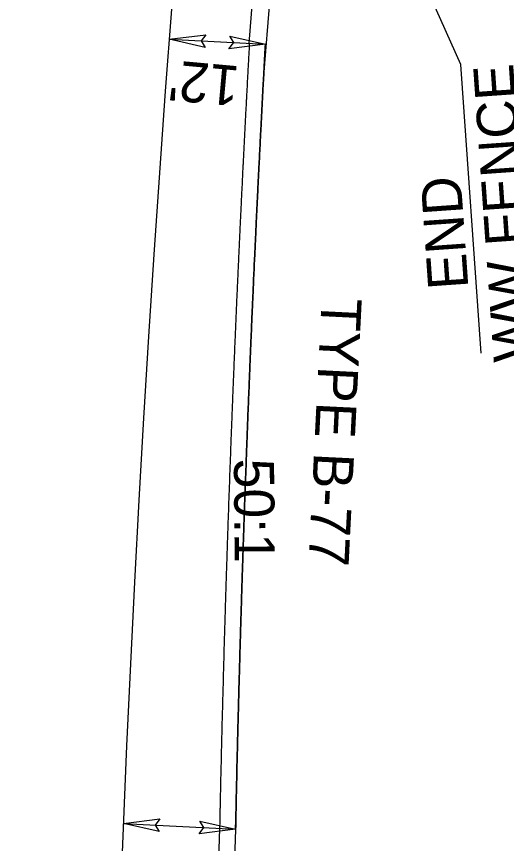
# Model space of a CAD drawing. Extents: x 2389099 to 2405615, y 552200 to 573532.
# Drawn here: x 2400187.8 to 2400248.8, y 568149.3 to 568252.4 of the extents above; entities that cross this region are included whole.
import ezdxf

# ---------------------------------------------------------------- set-up
doc = ezdxf.new("R2010")
doc.units = 0
for name, color, linetype in [('Prop Conc Expressway Gutter', 7, 'Continuous'), ('Prop Dimension', 7, 'Continuous'), ('Prop Dimension Text', 7, 'Continuous'), ('Prop DSN Text', 7, 'Continuous'), ('Prop EOT', 7, 'Continuous'), ('Prop Guardrail', 7, 'Continuous'), ('Prop Horizontal Alignment', 7, 'Continuous')]:
    doc.layers.add(name, color=color, linetype=linetype)

msp = doc.modelspace()

# ---------------------------------------------------------------- linework, layer by layer
at = {"layer": 'Prop Conc Expressway Gutter'}
msp.add_lwpolyline([(2400216.81, 568249.06), (2400217.48, 568258.06), (2400218.24, 568267.82)], dxfattribs=at)
msp.add_arc((2403051.7, 568034.46), 2841, 177.6458, 180.94658, dxfattribs=at)
for points in [[(2400216.81, 568249.06), (2400216.78, 568248.4), (2400216.74, 568247.74), (2400216.71, 568247.08), (2400216.67, 568246.42), (2400216.63, 568245.76), (2400216.6, 568245.1), (2400216.56, 568244.43), (2400216.53, 568243.77), (2400216.49, 568243.11), (2400216.46, 568242.45), (2400216.42, 568241.79), (2400216.39, 568241.12), (2400216.35, 568240.47), (2400216.32, 568239.8), (2400216.28, 568239.14), (2400216.25, 568238.48), (2400216.22, 568237.81), (2400216.18, 568237.16), (2400216.15, 568236.49), (2400216.12, 568235.84), (2400216.08, 568235.17), (2400216.05, 568234.51), (2400216.02, 568233.85), (2400215.98, 568233.18), (2400215.95, 568232.53), (2400215.92, 568231.86), (2400215.89, 568231.2), (2400215.85, 568230.54), (2400215.82, 568229.88), (2400215.79, 568229.22), (2400215.76, 568228.55), (2400215.73, 568227.89), (2400215.69, 568227.23), (2400215.66, 568226.57), (2400215.63, 568225.91), (2400215.6, 568225.25), (2400215.57, 568224.58), (2400215.54, 568223.92), (2400215.51, 568223.26), (2400215.48, 568222.6), (2400215.45, 568221.94), (2400215.42, 568221.27), (2400215.39, 568220.62), (2400215.36, 568219.95), (2400215.33, 568219.29), (2400215.3, 568218.63), (2400215.27, 568217.96), (2400215.24, 568217.31), (2400215.21, 568216.64), (2400215.18, 568215.99), (2400215.15, 568215.32), (2400215.12, 568214.65), (2400215.1, 568214), (2400215.07, 568213.33), (2400215.04, 568212.68), (2400215.01, 568212.01), (2400214.98, 568211.35), (2400214.96, 568210.69), (2400214.93, 568210.03), (2400214.9, 568209.37), (2400214.87, 568208.7), (2400214.85, 568208.04), (2400214.82, 568207.38), (2400214.79, 568206.72), (2400214.77, 568206.05), (2400214.74, 568205.4), (2400214.71, 568204.73), (2400214.69, 568204.07), (2400214.66, 568203.41), (2400214.64, 568202.74), (2400214.61, 568202.09), (2400214.58, 568201.42), (2400214.56, 568200.77), (2400214.53, 568200.1)], [(2400214.53, 568200.1), (2400214.51, 568199.43), (2400214.48, 568198.78), (2400214.46, 568198.11), (2400214.44, 568197.45), (2400214.41, 568196.79), (2400214.39, 568196.13), (2400214.36, 568195.47), (2400214.34, 568194.8), (2400214.32, 568194.14), (2400214.29, 568193.48), (2400214.27, 568192.82), (2400214.24, 568192.16), (2400214.22, 568191.5), (2400214.2, 568190.83), (2400214.18, 568190.17), (2400214.15, 568189.51), (2400214.13, 568188.84), (2400214.11, 568188.19), (2400214.09, 568187.52), (2400214.06, 568186.87), (2400214.04, 568186.2), (2400214.02, 568185.54), (2400214, 568184.88), (2400213.98, 568184.21), (2400213.96, 568183.55), (2400213.93, 568182.89), (2400213.91, 568182.23), (2400213.89, 568181.57), (2400213.87, 568180.91), (2400213.85, 568180.24), (2400213.83, 568179.58), (2400213.81, 568178.92), (2400213.79, 568178.26), (2400213.77, 568177.6), (2400213.75, 568176.93), (2400213.73, 568176.28), (2400213.71, 568175.61), (2400213.69, 568174.94), (2400213.67, 568174.29), (2400213.65, 568173.62), (2400213.64, 568172.97), (2400213.62, 568172.3), (2400213.6, 568171.64), (2400213.58, 568170.98), (2400213.56, 568170.31), (2400213.54, 568169.65), (2400213.53, 568168.99), (2400213.51, 568168.33), (2400213.49, 568167.67), (2400213.47, 568167.01), (2400213.46, 568166.34), (2400213.44, 568165.68), (2400213.42, 568165.02), (2400213.4, 568164.35), (2400213.39, 568163.7), (2400213.37, 568163.03), (2400213.35, 568162.38), (2400213.34, 568161.71), (2400213.32, 568161.05), (2400213.31, 568160.39), (2400213.29, 568159.72), (2400213.28, 568159.06), (2400213.26, 568158.4), (2400213.24, 568157.74), (2400213.23, 568157.08), (2400213.21, 568156.42), (2400213.2, 568155.75), (2400213.18, 568155.09), (2400213.17, 568154.43), (2400213.16, 568153.76), (2400213.14, 568153.11), (2400213.13, 568152.44), (2400213.1, 568151.12)]]:
    msp.add_spline(points, degree=3, dxfattribs=at)
at = {"layer": 'Prop Dimension'}
for p, q in [((2400206.84, 568249.57), (2400218.83, 568248.96)), ((2400201.12, 568151.79), (2400215.1, 568151.08))]:
    msp.add_line(p, q, dxfattribs=at)
for points in [[(2400211.3, 568248.56), (2400206.84, 568249.57), (2400211.4, 568250.14), (2400210.79, 568249.37)], [(2400214.38, 568249.96), (2400218.83, 568248.96), (2400214.27, 568248.39), (2400214.89, 568249.16)], [(2400205.57, 568150.79), (2400201.12, 568151.79), (2400205.68, 568152.36), (2400205.06, 568151.59)], [(2400210.64, 568152.08), (2400215.1, 568151.08), (2400210.54, 568150.51), (2400211.15, 568151.28)]]:
    msp.add_lwpolyline(points, close=True, dxfattribs=at)
at = {"layer": 'Prop DSN Text'}
for p, q in [((2400243.18, 568246.41), (2400222.45, 568292.56)), ((2400245.7, 568210.42), (2400243.18, 568246.41))]:
    msp.add_line(p, q, dxfattribs=at)
at = {"layer": 'Prop EOT'}
for radius, start in [(2923, 119.41161), (2877, 119.41161), (2947, 148.75529), (2853, 154.68245), (2839, 177.6458)]:
    msp.add_arc((2403051.7, 568034.46), radius, start, 180.94658, dxfattribs=at)
for points in [[(2400218.81, 568248.95), (2400218.77, 568248.29), (2400218.74, 568247.63), (2400218.7, 568246.97), (2400218.67, 568246.31), (2400218.63, 568245.65), (2400218.6, 568244.99), (2400218.56, 568244.33), (2400218.52, 568243.66), (2400218.49, 568243.01), (2400218.45, 568242.34), (2400218.42, 568241.68), (2400218.38, 568241.02), (2400218.35, 568240.36), (2400218.32, 568239.7), (2400218.28, 568239.03), (2400218.25, 568238.38), (2400218.21, 568237.71), (2400218.18, 568237.06), (2400218.15, 568236.39), (2400218.11, 568235.74), (2400218.08, 568235.07), (2400218.05, 568234.41), (2400218.01, 568233.75), (2400217.98, 568233.08), (2400217.95, 568232.43), (2400217.91, 568231.76), (2400217.88, 568231.11), (2400217.85, 568230.44), (2400217.82, 568229.79), (2400217.79, 568229.12), (2400217.75, 568228.45), (2400217.72, 568227.8), (2400217.69, 568227.13), (2400217.66, 568226.48), (2400217.63, 568225.81), (2400217.6, 568225.16), (2400217.57, 568224.49), (2400217.54, 568223.83), (2400217.51, 568223.17), (2400217.48, 568222.5), (2400217.44, 568221.85), (2400217.41, 568221.18), (2400217.39, 568220.53), (2400217.35, 568219.86), (2400217.33, 568219.2), (2400217.3, 568218.54), (2400217.27, 568217.88), (2400217.24, 568217.22), (2400217.21, 568216.55), (2400217.18, 568215.9), (2400217.15, 568215.23), (2400217.12, 568214.57), (2400217.09, 568213.91), (2400217.07, 568213.25), (2400217.04, 568212.59), (2400217.01, 568211.93), (2400216.98, 568211.27), (2400216.95, 568210.6), (2400216.93, 568209.95), (2400216.9, 568209.28), (2400216.87, 568208.62), (2400216.85, 568207.96), (2400216.82, 568207.3), (2400216.79, 568206.64), (2400216.77, 568205.97), (2400216.74, 568205.32), (2400216.71, 568204.65), (2400216.69, 568203.99), (2400216.66, 568203.33), (2400216.63, 568202.67), (2400216.61, 568202.01), (2400216.58, 568201.34), (2400216.56, 568200.69), (2400216.53, 568200.02)], [(2400216.53, 568200.02), (2400216.51, 568199.36), (2400216.48, 568198.7), (2400216.46, 568198.04), (2400216.43, 568197.38), (2400216.41, 568196.71), (2400216.39, 568196.06), (2400216.36, 568195.39), (2400216.34, 568194.73), (2400216.31, 568194.07), (2400216.29, 568193.41), (2400216.27, 568192.75), (2400216.24, 568192.08), (2400216.22, 568191.43), (2400216.2, 568190.76), (2400216.17, 568190.1), (2400216.15, 568189.44), (2400216.13, 568188.78), (2400216.11, 568188.12), (2400216.08, 568187.45), (2400216.06, 568186.8), (2400216.04, 568186.13), (2400216.02, 568185.48), (2400216, 568184.81), (2400215.98, 568184.15), (2400215.95, 568183.49), (2400215.93, 568182.82), (2400215.91, 568182.17), (2400215.89, 568181.5), (2400215.87, 568180.85), (2400215.85, 568180.18), (2400215.83, 568179.52), (2400215.81, 568178.86), (2400215.79, 568178.19), (2400215.77, 568177.54), (2400215.75, 568176.87), (2400215.73, 568176.22), (2400215.71, 568175.55), (2400215.69, 568174.89), (2400215.67, 568174.23), (2400215.65, 568173.56), (2400215.63, 568172.91), (2400215.62, 568172.24), (2400215.6, 568171.59), (2400215.58, 568170.92), (2400215.56, 568170.26), (2400215.54, 568169.6), (2400215.52, 568168.93), (2400215.51, 568168.28), (2400215.49, 568167.61), (2400215.47, 568166.96), (2400215.45, 568166.29), (2400215.44, 568165.63), (2400215.42, 568164.97), (2400215.4, 568164.3), (2400215.39, 568163.65), (2400215.37, 568162.98), (2400215.35, 568162.33), (2400215.34, 568161.66), (2400215.32, 568161), (2400215.31, 568160.34), (2400215.29, 568159.67), (2400215.27, 568159.02), (2400215.26, 568158.35), (2400215.24, 568157.7), (2400215.23, 568157.03), (2400215.21, 568156.37), (2400215.2, 568155.71), (2400215.18, 568155.04), (2400215.17, 568154.39), (2400215.16, 568153.72), (2400215.14, 568153.07), (2400215.13, 568152.4), (2400215.1, 568151.08)]]:
    msp.add_spline(points, degree=3, dxfattribs=at)
at = {"layer": 'Prop Guardrail'}
msp.add_line((2400218.6, 568244.99), (2400220.99, 568273.87), dxfattribs=at)
msp.add_arc((2403051.7, 568034.46), 2839, 177.6458, 180.94658, dxfattribs=at)
for points in [[(2400216.53, 568200.02), (2400216.56, 568200.69), (2400216.58, 568201.34), (2400216.61, 568202.01), (2400216.63, 568202.67), (2400216.66, 568203.33), (2400216.69, 568203.99), (2400216.71, 568204.65), (2400216.74, 568205.32), (2400216.77, 568205.97), (2400216.79, 568206.64), (2400216.82, 568207.3), (2400216.85, 568207.96), (2400216.87, 568208.62), (2400216.9, 568209.28), (2400216.93, 568209.95), (2400216.95, 568210.6), (2400216.98, 568211.27), (2400217.01, 568211.93), (2400217.04, 568212.59), (2400217.07, 568213.25), (2400217.09, 568213.91), (2400217.12, 568214.57), (2400217.15, 568215.23), (2400217.18, 568215.9), (2400217.21, 568216.55), (2400217.24, 568217.22), (2400217.27, 568217.88), (2400217.3, 568218.54), (2400217.33, 568219.2), (2400217.35, 568219.86), (2400217.39, 568220.53), (2400217.41, 568221.18), (2400217.44, 568221.85), (2400217.48, 568222.5), (2400217.51, 568223.17), (2400217.54, 568223.83), (2400217.57, 568224.49), (2400217.6, 568225.16), (2400217.63, 568225.81), (2400217.66, 568226.48), (2400217.69, 568227.13), (2400217.72, 568227.8), (2400217.75, 568228.45), (2400217.79, 568229.12), (2400217.82, 568229.79), (2400217.85, 568230.44), (2400217.88, 568231.11), (2400217.91, 568231.76), (2400217.95, 568232.43), (2400217.98, 568233.08), (2400218.01, 568233.75), (2400218.05, 568234.41), (2400218.08, 568235.07), (2400218.11, 568235.74), (2400218.15, 568236.39), (2400218.18, 568237.06), (2400218.21, 568237.71), (2400218.25, 568238.38), (2400218.28, 568239.03), (2400218.32, 568239.7), (2400218.35, 568240.36), (2400218.38, 568241.02), (2400218.42, 568241.68), (2400218.45, 568242.34), (2400218.49, 568243.01), (2400218.52, 568243.66), (2400218.56, 568244.33), (2400218.6, 568244.99), (2400218.63, 568245.65), (2400218.67, 568246.31), (2400218.7, 568246.97), (2400218.74, 568247.63), (2400218.81, 568248.95)], [(2400215.1, 568151.08), (2400215.11, 568151.74), (2400215.13, 568152.4), (2400215.14, 568153.07), (2400215.16, 568153.72), (2400215.17, 568154.39), (2400215.18, 568155.04), (2400215.2, 568155.71), (2400215.21, 568156.37), (2400215.23, 568157.03), (2400215.24, 568157.7), (2400215.26, 568158.35), (2400215.27, 568159.02), (2400215.29, 568159.67), (2400215.31, 568160.34), (2400215.32, 568161), (2400215.34, 568161.66), (2400215.35, 568162.33), (2400215.37, 568162.98), (2400215.39, 568163.65), (2400215.4, 568164.3), (2400215.42, 568164.97), (2400215.44, 568165.63), (2400215.45, 568166.29), (2400215.47, 568166.96), (2400215.49, 568167.61), (2400215.51, 568168.28), (2400215.52, 568168.93), (2400215.54, 568169.6), (2400215.56, 568170.26), (2400215.58, 568170.92), (2400215.6, 568171.59), (2400215.62, 568172.24), (2400215.63, 568172.91), (2400215.65, 568173.56), (2400215.67, 568174.23), (2400215.69, 568174.89), (2400215.71, 568175.55), (2400215.73, 568176.22), (2400215.75, 568176.87), (2400215.77, 568177.54), (2400215.79, 568178.19), (2400215.81, 568178.86), (2400215.83, 568179.52), (2400215.85, 568180.18), (2400215.87, 568180.85), (2400215.89, 568181.5), (2400215.91, 568182.17), (2400215.93, 568182.82), (2400215.95, 568183.49), (2400215.98, 568184.15), (2400216, 568184.81), (2400216.02, 568185.48), (2400216.04, 568186.13), (2400216.06, 568186.8), (2400216.08, 568187.45), (2400216.11, 568188.12), (2400216.13, 568188.78), (2400216.15, 568189.44), (2400216.17, 568190.1), (2400216.2, 568190.76), (2400216.22, 568191.43), (2400216.24, 568192.08), (2400216.27, 568192.75), (2400216.29, 568193.41), (2400216.31, 568194.07), (2400216.34, 568194.73), (2400216.36, 568195.39), (2400216.39, 568196.06), (2400216.41, 568196.71), (2400216.43, 568197.38), (2400216.46, 568198.04), (2400216.48, 568198.7), (2400216.51, 568199.36), (2400216.53, 568200.02)]]:
    msp.add_spline(points, degree=3, dxfattribs=at)
at = {"layer": 'Prop Horizontal Alignment'}
msp.add_arc((2403051.7, 568034.46), 2900, 119.41161, 180.94658, dxfattribs=at)

# ---------------------------------------------------------------- texts
at = {"layer": 'Prop Dimension Text'}
for s, rotation, p in [("12'", 174.8377, (2400215.72, 568246.18)), ('TYPE B-77', 267.1591, (2400225.83, 568217.4)), ('50:1', 270.417, (2400214.89, 568197.27))]:
    msp.add_text(s, height=5, rotation=rotation, dxfattribs=at).set_placement(p)
at = {"layer": 'Prop DSN Text'}
for s, p in [('WW FENCE', (2400252.26, 568209.57)), ('END ', (2400244.11, 568218.55))]:
    msp.add_text(s, height=5, rotation=93.9999, dxfattribs=at).set_placement(p)

doc.saveas('drawing.dxf')
